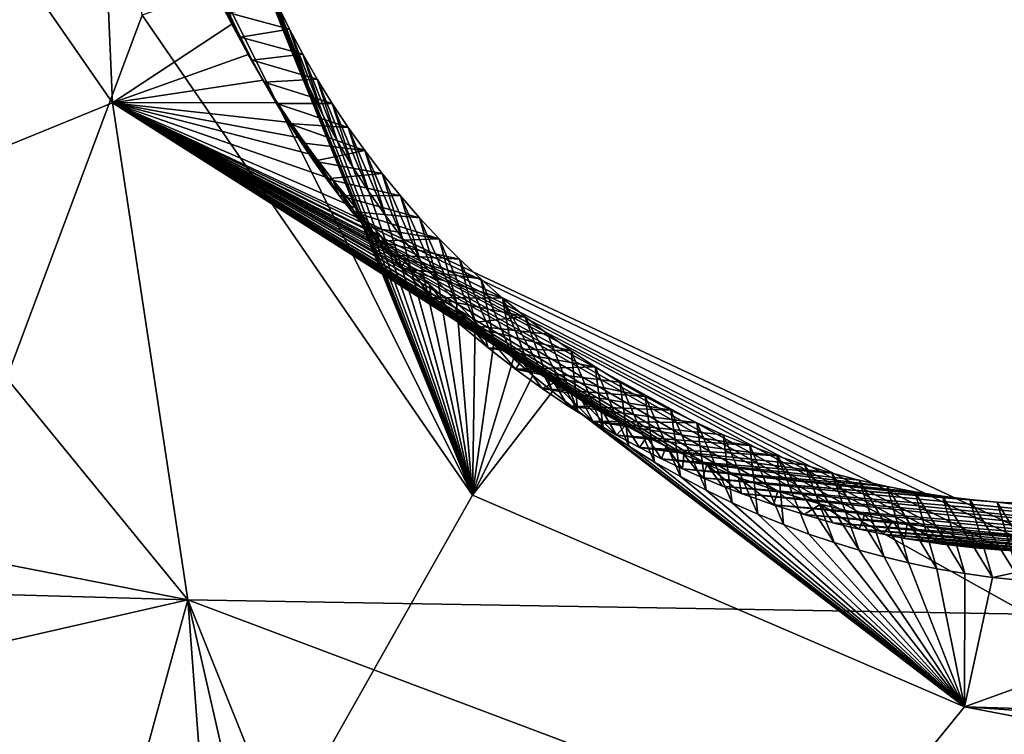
# Model space of a CAD drawing. Header units: millimetres. Extents: x -147 to 294, y -82 to 275.
# Tile 471 of 609: x 213.27 to 215.61, y 244.02 to 245.73. Entities that reach past the tile are written whole.
import ezdxf

# ---------------------------------------------------------------- set-up
doc = ezdxf.new("R2010")
doc.units = ezdxf.units.MM
doc.header["$LTSCALE"] = 67.506716
for name, color, linetype in [('1643', 7, 'CONTINUOUS'), ('1670', 7, 'CONTINUOUS'), ('3773', 7, 'CONTINUOUS'), ('3776', 7, 'CONTINUOUS'), ('3777', 7, 'CONTINUOUS'), ('3778', 7, 'CONTINUOUS'), ('3779', 7, 'CONTINUOUS'), ('499', 7, 'CONTINUOUS'), ('841', 7, 'CONTINUOUS')]:
    doc.layers.add(name, color=color, linetype=linetype)

msp = doc.modelspace()

# ---------------------------------------------------------------- linework, layer by layer
at = {"layer": '1643', "linetype": 'CONTINUOUS'}
for points in [[(213.672, 244.3437, -6.225), (206.5782, 244.5473, -6.2096), (200.6965, 246.8815, -6.1373), (213.672, 244.3437, -6.225)], [(212.902, 245.2862, -6.1371), (213.672, 244.3437, -6.225), (200.6965, 246.8815, -6.1373), (212.902, 245.2862, -6.1371)], [(206.5782, 244.5473, -6.2096), (213.672, 244.3437, -6.225), (209.0477, 243.2881, -6.3035), (206.5782, 244.5473, -6.2096)], [(213.672, 244.3437, -6.225), (212.0636, 238.4704, -6.801), (209.0477, 243.2881, -6.3035), (213.672, 244.3437, -6.225)], [(214.1183, 238.3936, -6.8132), (212.0636, 238.4704, -6.801), (213.672, 244.3437, -6.225), (214.1183, 238.3936, -6.8132)], [(214.1183, 238.3936, -6.8132), (213.672, 244.3437, -6.225), (214.9439, 238.7593, -6.7797), (214.1183, 238.3936, -6.8132)], [(215.648, 243.5992, -6.3229), (215.8656, 238.8752, -6.7788), (213.672, 244.3437, -6.225), (215.648, 243.5992, -6.3229)], [(213.672, 244.3437, -6.225), (215.8656, 238.8752, -6.7788), (214.9439, 238.7593, -6.7797), (213.672, 244.3437, -6.225)]]:
    msp.add_3dface(points, dxfattribs=at)
at = {"layer": '1670', "linetype": 'CONTINUOUS'}
for points in [[(198.5865, 244.4599, -4.1641), (213.4618, 246.7322, -3.7288), (199.8937, 246.0966, -3.9325), (198.5865, 244.4599, -4.1641)], [(213.4618, 246.7322, -3.7288), (198.5865, 244.4599, -4.1641), (207.1573, 243.304, -4.0113), (213.4618, 246.7322, -3.7288)], [(208.3239, 242.6352, -4.0634), (213.4618, 246.7322, -3.7288), (207.1573, 243.304, -4.0113), (208.3239, 242.6352, -4.0634)], [(208.9407, 241.49, -4.1749), (213.4618, 246.7322, -3.7288), (208.3239, 242.6352, -4.0634), (208.9407, 241.49, -4.1749)], [(209.4505, 238.3032, -4.5268), (213.4618, 246.7322, -3.7288), (208.8925, 240.2933, -4.3049), (209.4505, 238.3032, -4.5268)], [(208.8925, 240.2933, -4.3049), (213.4618, 246.7322, -3.7288), (208.9407, 241.49, -4.1749), (208.8925, 240.2933, -4.3049)], [(210.7698, 238.2533, -4.5179), (213.4618, 246.7322, -3.7288), (209.4505, 238.3032, -4.5268), (210.7698, 238.2533, -4.5179)], [(213.4618, 246.7322, -3.7288), (210.7698, 238.2533, -4.5179), (213.5635, 245.736, -3.8043), (213.4618, 246.7322, -3.7288)], [(213.5635, 245.736, -3.8043), (210.7698, 238.2533, -4.5179), (214.3491, 244.5932, -3.9074), (213.5635, 245.736, -3.8043)], [(215.5199, 244.0889, -3.9713), (236.9372, 243.4394, -5.3852), (217.548, 244.8225, -3.968), (215.5199, 244.0889, -3.9713)], [(214.3491, 244.5932, -3.9074), (210.7698, 238.2533, -4.5179), (215.5199, 244.0889, -3.9713), (214.3491, 244.5932, -3.9074)], [(210.7698, 238.2533, -4.5179), (226.6769, 241.9591, -4.6169), (215.5199, 244.0889, -3.9713), (210.7698, 238.2533, -4.5179)], [(235.2939, 242.7535, -5.2631), (236.9372, 243.4394, -5.3852), (215.5199, 244.0889, -3.9713), (235.2939, 242.7535, -5.2631)], [(226.6769, 241.9591, -4.6169), (235.2939, 242.7535, -5.2631), (215.5199, 244.0889, -3.9713), (226.6769, 241.9591, -4.6169)]]:
    msp.add_3dface(points, dxfattribs=at)
at = {"layer": '3773', "linetype": 'CONTINUOUS'}
for points in [[(213.7478, 245.8008, -3.8744), (214.3491, 244.5932, -3.9074), (213.8442, 245.8506, -4.1063), (213.7478, 245.8008, -3.8744)], [(213.8442, 245.8506, -4.1063), (214.3491, 244.5932, -3.9074), (213.8696, 245.7763, -4.1103), (213.8442, 245.8506, -4.1063)], [(213.5635, 245.736, -3.8043), (214.3491, 244.5932, -3.9074), (213.7478, 245.8008, -3.8744), (213.5635, 245.736, -3.8043)], [(213.8696, 245.7763, -4.1103), (214.3491, 244.5932, -3.9074), (213.8974, 245.7037, -4.1144), (213.8696, 245.7763, -4.1103)], [(213.8974, 245.7037, -4.1144), (214.3491, 244.5932, -3.9074), (213.9274, 245.633, -4.1184), (213.8974, 245.7037, -4.1144)], [(213.9274, 245.633, -4.1184), (214.3491, 244.5932, -3.9074), (213.9594, 245.5646, -4.1223), (213.9274, 245.633, -4.1184)], [(213.9594, 245.5646, -4.1223), (214.3491, 244.5932, -3.9074), (213.993, 245.4987, -4.1261), (213.9594, 245.5646, -4.1223)], [(213.993, 245.4987, -4.1261), (214.3491, 244.5932, -3.9074), (214.0281, 245.4352, -4.1298), (213.993, 245.4987, -4.1261)], [(214.0281, 245.4352, -4.1298), (214.3491, 244.5932, -3.9074), (214.0647, 245.3742, -4.1334), (214.0281, 245.4352, -4.1298)], [(214.0647, 245.3742, -4.1334), (214.3491, 244.5932, -3.9074), (214.1028, 245.3154, -4.1369), (214.0647, 245.3742, -4.1334)], [(214.1028, 245.3154, -4.1369), (214.3491, 244.5932, -3.9074), (214.1422, 245.2587, -4.1403), (214.1028, 245.3154, -4.1369)], [(214.1422, 245.2587, -4.1403), (214.3491, 244.5932, -3.9074), (214.1828, 245.2042, -4.1436), (214.1422, 245.2587, -4.1403)], [(214.1828, 245.2042, -4.1436), (214.3491, 244.5932, -3.9074), (214.2245, 245.1516, -4.1468), (214.1828, 245.2042, -4.1436)], [(214.2245, 245.1516, -4.1468), (214.3491, 244.5932, -3.9074), (214.2673, 245.1011, -4.1499), (214.2245, 245.1516, -4.1468)], [(214.2673, 245.1011, -4.1499), (214.3491, 244.5932, -3.9074), (214.311, 245.0525, -4.1529), (214.2673, 245.1011, -4.1499)], [(214.311, 245.0525, -4.1529), (214.3491, 244.5932, -3.9074), (214.3555, 245.006, -4.1559), (214.311, 245.0525, -4.1529)], [(214.3555, 245.006, -4.1559), (214.3491, 244.5932, -3.9074), (214.4007, 244.9614, -4.1587), (214.3555, 245.006, -4.1559)], [(214.4007, 244.9614, -4.1587), (214.3491, 244.5932, -3.9074), (214.4465, 244.9188, -4.1614), (214.4007, 244.9614, -4.1587)], [(214.4465, 244.9188, -4.1614), (214.3491, 244.5932, -3.9074), (214.493, 244.8782, -4.1641), (214.4465, 244.9188, -4.1614)], [(214.493, 244.8782, -4.1641), (214.3491, 244.5932, -3.9074), (214.5398, 244.8396, -4.1666), (214.493, 244.8782, -4.1641)], [(214.3491, 244.5932, -3.9074), (215.5199, 244.0889, -3.9713), (214.5398, 244.8396, -4.1666), (214.3491, 244.5932, -3.9074)], [(214.5398, 244.8396, -4.1666), (215.5199, 244.0889, -3.9713), (214.6002, 244.7931, -4.1697), (214.5398, 244.8396, -4.1666)], [(215.5199, 244.0889, -3.9713), (217.548, 244.8225, -3.968), (215.5865, 244.3974, -4.2011), (215.5199, 244.0889, -3.9713)], [(215.5865, 244.3974, -4.2011), (217.548, 244.8225, -3.968), (215.6514, 244.3905, -4.2022), (215.5865, 244.3974, -4.2011)], [(214.6002, 244.7931, -4.1697), (215.5199, 244.0889, -3.9713), (214.6608, 244.7497, -4.1726), (214.6002, 244.7931, -4.1697)], [(214.6608, 244.7497, -4.1726), (215.5199, 244.0889, -3.9713), (214.7215, 244.7095, -4.1754), (214.6608, 244.7497, -4.1726)], [(214.7215, 244.7095, -4.1754), (215.5199, 244.0889, -3.9713), (214.7825, 244.672, -4.178), (214.7215, 244.7095, -4.1754)], [(214.7825, 244.672, -4.178), (215.5199, 244.0889, -3.9713), (214.8438, 244.6372, -4.1804), (214.7825, 244.672, -4.178)], [(214.8438, 244.6372, -4.1804), (215.5199, 244.0889, -3.9713), (214.9054, 244.6048, -4.1828), (214.8438, 244.6372, -4.1804)], [(214.9054, 244.6048, -4.1828), (215.5199, 244.0889, -3.9713), (214.9668, 244.5751, -4.185), (214.9054, 244.6048, -4.1828)], [(214.9668, 244.5751, -4.185), (215.5199, 244.0889, -3.9713), (215.028, 244.5478, -4.1871), (214.9668, 244.5751, -4.185)], [(215.028, 244.5478, -4.1871), (215.5199, 244.0889, -3.9713), (215.0888, 244.523, -4.1891), (215.028, 244.5478, -4.1871)], [(215.0888, 244.523, -4.1891), (215.5199, 244.0889, -3.9713), (215.1494, 244.5005, -4.1909), (215.0888, 244.523, -4.1891)], [(215.1494, 244.5005, -4.1909), (215.5199, 244.0889, -3.9713), (215.2095, 244.4801, -4.1927), (215.1494, 244.5005, -4.1909)], [(215.2095, 244.4801, -4.1927), (215.5199, 244.0889, -3.9713), (215.2693, 244.4619, -4.1943), (215.2095, 244.4801, -4.1927)], [(215.2693, 244.4619, -4.1943), (215.5199, 244.0889, -3.9713), (215.3285, 244.4459, -4.1957), (215.2693, 244.4619, -4.1943)], [(215.3285, 244.4459, -4.1957), (215.5199, 244.0889, -3.9713), (215.387, 244.4318, -4.1971), (215.3285, 244.4459, -4.1957)], [(215.387, 244.4318, -4.1971), (215.5199, 244.0889, -3.9713), (215.4543, 244.4179, -4.1986), (215.387, 244.4318, -4.1971)], [(215.4543, 244.4179, -4.1986), (215.5199, 244.0889, -3.9713), (215.5208, 244.4065, -4.1999), (215.4543, 244.4179, -4.1986)], [(215.5208, 244.4065, -4.1999), (215.5199, 244.0889, -3.9713), (215.5865, 244.3974, -4.2011), (215.5208, 244.4065, -4.1999)]]:
    msp.add_3dface(points, dxfattribs=at)
at = {"layer": '3776', "linetype": 'CONTINUOUS'}
for points in [[(213.8696, 245.7763, -4.1103), (213.8974, 245.7037, -4.1144), (213.8298, 245.8884, -4.8003), (213.8696, 245.7763, -4.1103)], [(213.8298, 245.8884, -4.8003), (213.8974, 245.7037, -4.1144), (213.8557, 245.8256, -4.8055), (213.8298, 245.8884, -4.8003)], [(213.8974, 245.7037, -4.1144), (213.9274, 245.633, -4.1184), (213.8557, 245.8256, -4.8055), (213.8974, 245.7037, -4.1144)], [(213.8557, 245.8256, -4.8055), (213.9274, 245.633, -4.1184), (213.8836, 245.7638, -4.8107), (213.8557, 245.8256, -4.8055)], [(213.9274, 245.633, -4.1184), (213.9594, 245.5646, -4.1223), (213.8836, 245.7638, -4.8107), (213.9274, 245.633, -4.1184)], [(213.8836, 245.7638, -4.8107), (213.9594, 245.5646, -4.1223), (213.9135, 245.7029, -4.8159), (213.8836, 245.7638, -4.8107)], [(213.9594, 245.5646, -4.1223), (213.993, 245.4987, -4.1261), (213.9135, 245.7029, -4.8159), (213.9594, 245.5646, -4.1223)], [(213.9135, 245.7029, -4.8159), (213.993, 245.4987, -4.1261), (213.9454, 245.6429, -4.821), (213.9135, 245.7029, -4.8159)], [(213.993, 245.4987, -4.1261), (214.0281, 245.4352, -4.1298), (213.9454, 245.6429, -4.821), (213.993, 245.4987, -4.1261)], [(213.9454, 245.6429, -4.821), (214.0281, 245.4352, -4.1298), (213.9794, 245.5838, -4.8262), (213.9454, 245.6429, -4.821)], [(214.0281, 245.4352, -4.1298), (214.0647, 245.3742, -4.1334), (213.9794, 245.5838, -4.8262), (214.0281, 245.4352, -4.1298)], [(213.9794, 245.5838, -4.8262), (214.0647, 245.3742, -4.1334), (214.0152, 245.5258, -4.8313), (213.9794, 245.5838, -4.8262)], [(214.0647, 245.3742, -4.1334), (214.1028, 245.3154, -4.1369), (214.0152, 245.5258, -4.8313), (214.0647, 245.3742, -4.1334)], [(214.0152, 245.5258, -4.8313), (214.1028, 245.3154, -4.1369), (214.053, 245.4689, -4.8363), (214.0152, 245.5258, -4.8313)], [(214.1028, 245.3154, -4.1369), (214.1422, 245.2587, -4.1403), (214.053, 245.4689, -4.8363), (214.1028, 245.3154, -4.1369)], [(214.053, 245.4689, -4.8363), (214.1422, 245.2587, -4.1403), (214.0927, 245.4134, -4.8413), (214.053, 245.4689, -4.8363)], [(214.1422, 245.2587, -4.1403), (214.1828, 245.2042, -4.1436), (214.0927, 245.4134, -4.8413), (214.1422, 245.2587, -4.1403)], [(214.0927, 245.4134, -4.8413), (214.1828, 245.2042, -4.1436), (214.1342, 245.359, -4.8463), (214.0927, 245.4134, -4.8413)], [(214.1828, 245.2042, -4.1436), (214.2245, 245.1516, -4.1468), (214.1342, 245.359, -4.8463), (214.1828, 245.2042, -4.1436)], [(214.1342, 245.359, -4.8463), (214.2245, 245.1516, -4.1468), (214.1778, 245.3058, -4.8512), (214.1342, 245.359, -4.8463)], [(214.2245, 245.1516, -4.1468), (214.2673, 245.1011, -4.1499), (214.1778, 245.3058, -4.8512), (214.2245, 245.1516, -4.1468)], [(214.1778, 245.3058, -4.8512), (214.2673, 245.1011, -4.1499), (214.2231, 245.2538, -4.8561), (214.1778, 245.3058, -4.8512)], [(214.2673, 245.1011, -4.1499), (214.311, 245.0525, -4.1529), (214.2231, 245.2538, -4.8561), (214.2673, 245.1011, -4.1499)], [(214.2231, 245.2538, -4.8561), (214.311, 245.0525, -4.1529), (214.2701, 245.2034, -4.8609), (214.2231, 245.2538, -4.8561)], [(214.311, 245.0525, -4.1529), (214.3555, 245.006, -4.1559), (214.2701, 245.2034, -4.8609), (214.311, 245.0525, -4.1529)], [(214.2701, 245.2034, -4.8609), (214.3555, 245.006, -4.1559), (214.3186, 245.1548, -4.8656), (214.2701, 245.2034, -4.8609)], [(214.3555, 245.006, -4.1559), (214.4007, 244.9614, -4.1587), (214.3186, 245.1548, -4.8656), (214.3555, 245.006, -4.1559)], [(214.3186, 245.1548, -4.8656), (214.4007, 244.9614, -4.1587), (214.3687, 245.1078, -4.8702), (214.3186, 245.1548, -4.8656)], [(214.4007, 244.9614, -4.1587), (214.4465, 244.9188, -4.1614), (214.3687, 245.1078, -4.8702), (214.4007, 244.9614, -4.1587)], [(214.3687, 245.1078, -4.8702), (214.4465, 244.9188, -4.1614), (214.4204, 245.0624, -4.8747), (214.3687, 245.1078, -4.8702)], [(214.4465, 244.9188, -4.1614), (214.493, 244.8782, -4.1641), (214.4204, 245.0624, -4.8747), (214.4465, 244.9188, -4.1614)], [(214.493, 244.8782, -4.1641), (214.5398, 244.8396, -4.1666), (214.4204, 245.0624, -4.8747), (214.493, 244.8782, -4.1641)], [(214.4204, 245.0624, -4.8747), (214.5398, 244.8396, -4.1666), (214.4736, 245.0186, -4.8792), (214.4204, 245.0624, -4.8747)], [(214.5398, 244.8396, -4.1666), (214.6002, 244.7931, -4.1697), (214.4736, 245.0186, -4.8792), (214.5398, 244.8396, -4.1666)], [(214.4736, 245.0186, -4.8792), (214.6002, 244.7931, -4.1697), (214.5282, 244.9766, -4.8835), (214.4736, 245.0186, -4.8792)], [(214.5282, 244.9766, -4.8835), (214.6002, 244.7931, -4.1697), (214.5841, 244.9366, -4.8877), (214.5282, 244.9766, -4.8835)], [(214.6002, 244.7931, -4.1697), (214.6608, 244.7497, -4.1726), (214.5841, 244.9366, -4.8877), (214.6002, 244.7931, -4.1697)], [(214.5841, 244.9366, -4.8877), (214.6608, 244.7497, -4.1726), (214.6414, 244.8985, -4.8918), (214.5841, 244.9366, -4.8877)], [(214.6608, 244.7497, -4.1726), (214.7215, 244.7095, -4.1754), (214.6414, 244.8985, -4.8918), (214.6608, 244.7497, -4.1726)], [(214.6414, 244.8985, -4.8918), (214.7215, 244.7095, -4.1754), (214.7001, 244.8622, -4.8959), (214.6414, 244.8985, -4.8918)], [(214.7215, 244.7095, -4.1754), (214.7825, 244.672, -4.178), (214.7001, 244.8622, -4.8959), (214.7215, 244.7095, -4.1754)], [(214.7001, 244.8622, -4.8959), (214.7825, 244.672, -4.178), (214.7601, 244.8278, -4.8998), (214.7001, 244.8622, -4.8959)], [(214.7825, 244.672, -4.178), (214.8438, 244.6372, -4.1804), (214.7601, 244.8278, -4.8998), (214.7825, 244.672, -4.178)], [(214.7601, 244.8278, -4.8998), (214.8438, 244.6372, -4.1804), (214.821, 244.7954, -4.9035), (214.7601, 244.8278, -4.8998)], [(214.8438, 244.6372, -4.1804), (214.9054, 244.6048, -4.1828), (214.821, 244.7954, -4.9035), (214.8438, 244.6372, -4.1804)], [(214.821, 244.7954, -4.9035), (214.9054, 244.6048, -4.1828), (214.8828, 244.7652, -4.9072), (214.821, 244.7954, -4.9035)], [(214.9054, 244.6048, -4.1828), (214.9668, 244.5751, -4.185), (214.8828, 244.7652, -4.9072), (214.9054, 244.6048, -4.1828)], [(214.8828, 244.7652, -4.9072), (214.9668, 244.5751, -4.185), (214.9455, 244.7371, -4.9107), (214.8828, 244.7652, -4.9072)], [(214.9668, 244.5751, -4.185), (215.028, 244.5478, -4.1871), (214.9455, 244.7371, -4.9107), (214.9668, 244.5751, -4.185)], [(214.9455, 244.7371, -4.9107), (215.028, 244.5478, -4.1871), (215.0094, 244.711, -4.914), (214.9455, 244.7371, -4.9107)], [(215.028, 244.5478, -4.1871), (215.0888, 244.523, -4.1891), (215.0094, 244.711, -4.914), (215.028, 244.5478, -4.1871)], [(215.0094, 244.711, -4.914), (215.0888, 244.523, -4.1891), (215.074, 244.687, -4.9173), (215.0094, 244.711, -4.914)], [(215.0888, 244.523, -4.1891), (215.1494, 244.5005, -4.1909), (215.074, 244.687, -4.9173), (215.0888, 244.523, -4.1891)], [(215.1494, 244.5005, -4.1909), (215.2095, 244.4801, -4.1927), (215.074, 244.687, -4.9173), (215.1494, 244.5005, -4.1909)], [(215.074, 244.687, -4.9173), (215.2095, 244.4801, -4.1927), (215.1391, 244.6653, -4.9204), (215.074, 244.687, -4.9173)], [(215.2095, 244.4801, -4.1927), (215.2693, 244.4619, -4.1943), (215.1391, 244.6653, -4.9204), (215.2095, 244.4801, -4.1927)], [(215.1391, 244.6653, -4.9204), (215.2693, 244.4619, -4.1943), (215.2042, 244.6458, -4.9233), (215.1391, 244.6653, -4.9204)], [(215.2693, 244.4619, -4.1943), (215.3285, 244.4459, -4.1957), (215.2042, 244.6458, -4.9233), (215.2693, 244.4619, -4.1943)], [(215.2042, 244.6458, -4.9233), (215.3285, 244.4459, -4.1957), (215.2696, 244.6288, -4.926), (215.2042, 244.6458, -4.9233)], [(215.3285, 244.4459, -4.1957), (215.387, 244.4318, -4.1971), (215.2696, 244.6288, -4.926), (215.3285, 244.4459, -4.1957)], [(215.2696, 244.6288, -4.926), (215.387, 244.4318, -4.1971), (215.3356, 244.614, -4.9287), (215.2696, 244.6288, -4.926)], [(215.387, 244.4318, -4.1971), (215.4543, 244.4179, -4.1986), (215.3356, 244.614, -4.9287), (215.387, 244.4318, -4.1971)], [(215.3356, 244.614, -4.9287), (215.4543, 244.4179, -4.1986), (215.4017, 244.6014, -4.9311), (215.3356, 244.614, -4.9287)], [(215.4543, 244.4179, -4.1986), (215.5208, 244.4065, -4.1999), (215.4017, 244.6014, -4.9311), (215.4543, 244.4179, -4.1986)], [(215.4017, 244.6014, -4.9311), (215.5208, 244.4065, -4.1999), (215.4675, 244.5911, -4.9334), (215.4017, 244.6014, -4.9311)], [(215.5208, 244.4065, -4.1999), (215.5865, 244.3974, -4.2011), (215.4675, 244.5911, -4.9334), (215.5208, 244.4065, -4.1999)], [(215.4675, 244.5911, -4.9334), (215.5865, 244.3974, -4.2011), (215.5327, 244.5828, -4.9355), (215.4675, 244.5911, -4.9334)], [(215.5865, 244.3974, -4.2011), (215.6514, 244.3905, -4.2022), (215.5327, 244.5828, -4.9355), (215.5865, 244.3974, -4.2011)], [(215.5327, 244.5828, -4.9355), (215.6514, 244.3905, -4.2022), (215.5973, 244.5768, -4.9374), (215.5327, 244.5828, -4.9355)], [(215.6514, 244.3905, -4.2022), (215.7154, 244.3857, -4.2032), (215.5973, 244.5768, -4.9374), (215.6514, 244.3905, -4.2022)], [(215.5973, 244.5768, -4.9374), (215.7154, 244.3857, -4.2032), (215.6617, 244.573, -4.9392), (215.5973, 244.5768, -4.9374)]]:
    msp.add_3dface(points, dxfattribs=at)
at = {"layer": '3777', "linetype": 'CONTINUOUS'}
for points in [[(213.8836, 245.7638, -4.8107), (213.9135, 245.7029, -4.8159), (213.7698, 245.7413, -4.8104), (213.8836, 245.7638, -4.8107)], [(213.7698, 245.7413, -4.8104), (213.9135, 245.7029, -4.8159), (213.7971, 245.6839, -4.8153), (213.7698, 245.7413, -4.8104)], [(213.9135, 245.7029, -4.8159), (213.9454, 245.6429, -4.821), (213.7971, 245.6839, -4.8153), (213.9135, 245.7029, -4.8159)], [(213.7971, 245.6839, -4.8153), (213.9454, 245.6429, -4.821), (213.8251, 245.6289, -4.82), (213.7971, 245.6839, -4.8153)], [(213.9454, 245.6429, -4.821), (213.9794, 245.5838, -4.8262), (213.8251, 245.6289, -4.82), (213.9454, 245.6429, -4.821)], [(213.8251, 245.6289, -4.82), (213.9794, 245.5838, -4.8262), (213.8536, 245.5762, -4.8245), (213.8251, 245.6289, -4.82)], [(213.9794, 245.5838, -4.8262), (214.0152, 245.5258, -4.8313), (213.8536, 245.5762, -4.8245), (213.9794, 245.5838, -4.8262)], [(213.8536, 245.5762, -4.8245), (214.0152, 245.5258, -4.8313), (213.8826, 245.5259, -4.8289), (213.8536, 245.5762, -4.8245)], [(214.0152, 245.5258, -4.8313), (214.053, 245.4689, -4.8363), (213.8826, 245.5259, -4.8289), (214.0152, 245.5258, -4.8313)], [(213.8826, 245.5259, -4.8289), (214.053, 245.4689, -4.8363), (213.9122, 245.4779, -4.8331), (213.8826, 245.5259, -4.8289)], [(214.053, 245.4689, -4.8363), (214.0927, 245.4134, -4.8413), (213.9122, 245.4779, -4.8331), (214.053, 245.4689, -4.8363)], [(213.9122, 245.4779, -4.8331), (214.0927, 245.4134, -4.8413), (213.942, 245.432, -4.8372), (213.9122, 245.4779, -4.8331)], [(213.942, 245.432, -4.8372), (214.0927, 245.4134, -4.8413), (213.9719, 245.3881, -4.8411), (213.942, 245.432, -4.8372)], [(214.0927, 245.4134, -4.8413), (214.1342, 245.359, -4.8463), (213.9719, 245.3881, -4.8411), (214.0927, 245.4134, -4.8413)], [(213.9719, 245.3881, -4.8411), (214.1342, 245.359, -4.8463), (214.0019, 245.3464, -4.8449), (213.9719, 245.3881, -4.8411)], [(214.1342, 245.359, -4.8463), (214.1778, 245.3058, -4.8512), (214.0019, 245.3464, -4.8449), (214.1342, 245.359, -4.8463)], [(214.0019, 245.3464, -4.8449), (214.1778, 245.3058, -4.8512), (214.0321, 245.3067, -4.8485), (214.0019, 245.3464, -4.8449)], [(214.1778, 245.3058, -4.8512), (214.2231, 245.2538, -4.8561), (214.0321, 245.3067, -4.8485), (214.1778, 245.3058, -4.8512)], [(214.0321, 245.3067, -4.8485), (214.2231, 245.2538, -4.8561), (214.0621, 245.2687, -4.852), (214.0321, 245.3067, -4.8485)], [(214.2231, 245.2538, -4.8561), (214.2701, 245.2034, -4.8609), (214.0621, 245.2687, -4.852), (214.2231, 245.2538, -4.8561)], [(214.0621, 245.2687, -4.852), (214.2701, 245.2034, -4.8609), (214.0919, 245.2325, -4.8554), (214.0621, 245.2687, -4.852)], [(214.0919, 245.2325, -4.8554), (214.2701, 245.2034, -4.8609), (214.1216, 245.1981, -4.8586), (214.0919, 245.2325, -4.8554)], [(214.2701, 245.2034, -4.8609), (214.3186, 245.1548, -4.8656), (214.1216, 245.1981, -4.8586), (214.2701, 245.2034, -4.8609)], [(214.1216, 245.1981, -4.8586), (214.3186, 245.1548, -4.8656), (214.1512, 245.1653, -4.8617), (214.1216, 245.1981, -4.8586)], [(214.3186, 245.1548, -4.8656), (214.3687, 245.1078, -4.8702), (214.1512, 245.1653, -4.8617), (214.3186, 245.1548, -4.8656)], [(214.1512, 245.1653, -4.8617), (214.3687, 245.1078, -4.8702), (214.1805, 245.1339, -4.8647), (214.1512, 245.1653, -4.8617)], [(214.3687, 245.1078, -4.8702), (214.4204, 245.0624, -4.8747), (214.1805, 245.1339, -4.8647), (214.3687, 245.1078, -4.8702)], [(214.1805, 245.1339, -4.8647), (214.4204, 245.0624, -4.8747), (214.2506, 245.0637, -4.8715), (214.1805, 245.1339, -4.8647)], [(214.4204, 245.0624, -4.8747), (214.4736, 245.0186, -4.8792), (214.2506, 245.0637, -4.8715), (214.4204, 245.0624, -4.8747)], [(214.2506, 245.0637, -4.8715), (214.4736, 245.0186, -4.8792), (214.3192, 245.0005, -4.8777), (214.2506, 245.0637, -4.8715)], [(214.4736, 245.0186, -4.8792), (214.5282, 244.9766, -4.8835), (214.3192, 245.0005, -4.8777), (214.4736, 245.0186, -4.8792)], [(214.5282, 244.9766, -4.8835), (214.5841, 244.9366, -4.8877), (214.3192, 245.0005, -4.8777), (214.5282, 244.9766, -4.8835)], [(214.3192, 245.0005, -4.8777), (214.5841, 244.9366, -4.8877), (214.3864, 244.9439, -4.8834), (214.3192, 245.0005, -4.8777)], [(214.5841, 244.9366, -4.8877), (214.6414, 244.8985, -4.8918), (214.3864, 244.9439, -4.8834), (214.5841, 244.9366, -4.8877)], [(214.3864, 244.9439, -4.8834), (214.6414, 244.8985, -4.8918), (214.4518, 244.8928, -4.8887), (214.3864, 244.9439, -4.8834)], [(214.6414, 244.8985, -4.8918), (214.7001, 244.8622, -4.8959), (214.4518, 244.8928, -4.8887), (214.6414, 244.8985, -4.8918)], [(214.7001, 244.8622, -4.8959), (214.7601, 244.8278, -4.8998), (214.4518, 244.8928, -4.8887), (214.7001, 244.8622, -4.8959)], [(214.4518, 244.8928, -4.8887), (214.7601, 244.8278, -4.8998), (214.5152, 244.847, -4.8935), (214.4518, 244.8928, -4.8887)], [(214.7601, 244.8278, -4.8998), (214.821, 244.7954, -4.9035), (214.5152, 244.847, -4.8935), (214.7601, 244.8278, -4.8998)], [(214.5152, 244.847, -4.8935), (214.821, 244.7954, -4.9035), (214.5764, 244.8059, -4.8979), (214.5152, 244.847, -4.8935)], [(214.821, 244.7954, -4.9035), (214.8828, 244.7652, -4.9072), (214.5764, 244.8059, -4.8979), (214.821, 244.7954, -4.9035)], [(214.5764, 244.8059, -4.8979), (214.8828, 244.7652, -4.9072), (214.6353, 244.769, -4.902), (214.5764, 244.8059, -4.8979)], [(214.8828, 244.7652, -4.9072), (214.9455, 244.7371, -4.9107), (214.6353, 244.769, -4.902), (214.8828, 244.7652, -4.9072)], [(214.9455, 244.7371, -4.9107), (215.0094, 244.711, -4.914), (214.6353, 244.769, -4.902), (214.9455, 244.7371, -4.9107)], [(214.6353, 244.769, -4.902), (215.0094, 244.711, -4.914), (214.692, 244.736, -4.9057), (214.6353, 244.769, -4.902)], [(215.0094, 244.711, -4.914), (215.074, 244.687, -4.9173), (214.692, 244.736, -4.9057), (215.0094, 244.711, -4.914)], [(214.692, 244.736, -4.9057), (215.074, 244.687, -4.9173), (214.7465, 244.7064, -4.9091), (214.692, 244.736, -4.9057)], [(215.074, 244.687, -4.9173), (215.1391, 244.6653, -4.9204), (214.7465, 244.7064, -4.9091), (215.074, 244.687, -4.9173)], [(215.1391, 244.6653, -4.9204), (215.2042, 244.6458, -4.9233), (214.7465, 244.7064, -4.9091), (215.1391, 244.6653, -4.9204)], [(214.7465, 244.7064, -4.9091), (215.2042, 244.6458, -4.9233), (214.7989, 244.6798, -4.9123), (214.7465, 244.7064, -4.9091)], [(215.2042, 244.6458, -4.9233), (215.2696, 244.6288, -4.926), (214.7989, 244.6798, -4.9123), (215.2042, 244.6458, -4.9233)], [(215.2696, 244.6288, -4.926), (215.3356, 244.614, -4.9287), (214.7989, 244.6798, -4.9123), (215.2696, 244.6288, -4.926)], [(214.7989, 244.6798, -4.9123), (215.3356, 244.614, -4.9287), (214.8492, 244.6559, -4.9152), (214.7989, 244.6798, -4.9123)], [(215.3356, 244.614, -4.9287), (215.4017, 244.6014, -4.9311), (214.8492, 244.6559, -4.9152), (215.3356, 244.614, -4.9287)], [(215.4017, 244.6014, -4.9311), (215.4675, 244.5911, -4.9334), (214.8492, 244.6559, -4.9152), (215.4017, 244.6014, -4.9311)], [(215.4675, 244.5911, -4.9334), (215.5327, 244.5828, -4.9355), (214.8492, 244.6559, -4.9152), (215.4675, 244.5911, -4.9334)], [(214.8492, 244.6559, -4.9152), (215.5327, 244.5828, -4.9355), (214.8976, 244.6343, -4.9179), (214.8492, 244.6559, -4.9152)], [(215.5327, 244.5828, -4.9355), (215.5973, 244.5768, -4.9374), (214.8976, 244.6343, -4.9179), (215.5327, 244.5828, -4.9355)], [(214.8976, 244.6343, -4.9179), (215.5973, 244.5768, -4.9374), (216.2039, 244.506, -4.9576), (214.8976, 244.6343, -4.9179)], [(214.9442, 244.6148, -4.9204), (214.8976, 244.6343, -4.9179), (216.2039, 244.506, -4.9576), (214.9442, 244.6148, -4.9204)], [(214.9894, 244.5971, -4.9227), (214.9442, 244.6148, -4.9204), (216.1441, 244.4939, -4.957), (214.9894, 244.5971, -4.9227)], [(216.1441, 244.4939, -4.957), (214.9442, 244.6148, -4.9204), (216.2039, 244.506, -4.9576), (216.1441, 244.4939, -4.957)], [(215.0654, 244.5699, -4.9264), (214.9894, 244.5971, -4.9227), (216.0836, 244.4834, -4.9563), (215.0654, 244.5699, -4.9264)], [(216.0836, 244.4834, -4.9563), (214.9894, 244.5971, -4.9227), (216.1441, 244.4939, -4.957), (216.0836, 244.4834, -4.9563)], [(215.1381, 244.5468, -4.9298), (215.0654, 244.5699, -4.9264), (216.0228, 244.4748, -4.9555), (215.1381, 244.5468, -4.9298)], [(216.0228, 244.4748, -4.9555), (215.0654, 244.5699, -4.9264), (216.0836, 244.4834, -4.9563), (216.0228, 244.4748, -4.9555)], [(215.5973, 244.5768, -4.9374), (215.6617, 244.573, -4.9392), (216.2039, 244.506, -4.9576), (215.5973, 244.5768, -4.9374)], [(215.2064, 244.5276, -4.9327), (215.1381, 244.5468, -4.9298), (215.9615, 244.4679, -4.9546), (215.2064, 244.5276, -4.9327)], [(215.9615, 244.4679, -4.9546), (215.1381, 244.5468, -4.9298), (216.0228, 244.4748, -4.9555), (215.9615, 244.4679, -4.9546)], [(215.2694, 244.5121, -4.9353), (215.2064, 244.5276, -4.9327), (215.8997, 244.4628, -4.9535), (215.2694, 244.5121, -4.9353)], [(215.8997, 244.4628, -4.9535), (215.2064, 244.5276, -4.9327), (215.9615, 244.4679, -4.9546), (215.8997, 244.4628, -4.9535)], [(215.3264, 244.4999, -4.9375), (215.2694, 244.5121, -4.9353), (215.8373, 244.4594, -4.9523), (215.3264, 244.4999, -4.9375)], [(215.8373, 244.4594, -4.9523), (215.2694, 244.5121, -4.9353), (215.8997, 244.4628, -4.9535), (215.8373, 244.4594, -4.9523)], [(215.3779, 244.4902, -4.9394), (215.3264, 244.4999, -4.9375), (215.7745, 244.4577, -4.9509), (215.3779, 244.4902, -4.9394)], [(215.7745, 244.4577, -4.9509), (215.3264, 244.4999, -4.9375), (215.8373, 244.4594, -4.9523), (215.7745, 244.4577, -4.9509)], [(215.4249, 244.4824, -4.941), (215.3779, 244.4902, -4.9394), (215.7111, 244.4577, -4.9495), (215.4249, 244.4824, -4.941)], [(215.7111, 244.4577, -4.9495), (215.3779, 244.4902, -4.9394), (215.7745, 244.4577, -4.9509), (215.7111, 244.4577, -4.9495)], [(215.4679, 244.4763, -4.9425), (215.4249, 244.4824, -4.941), (215.6662, 244.4591, -4.9483), (215.4679, 244.4763, -4.9425)], [(215.6662, 244.4591, -4.9483), (215.4249, 244.4824, -4.941), (215.7111, 244.4577, -4.9495), (215.6662, 244.4591, -4.9483)], [(215.5449, 244.4674, -4.9449), (215.4679, 244.4763, -4.9425), (215.6109, 244.462, -4.9468), (215.5449, 244.4674, -4.9449)], [(215.6109, 244.462, -4.9468), (215.4679, 244.4763, -4.9425), (215.6662, 244.4591, -4.9483), (215.6109, 244.462, -4.9468)]]:
    msp.add_3dface(points, dxfattribs=at)
at = {"layer": '3778', "linetype": 'CONTINUOUS'}
for points in [[(213.7698, 245.7413, -4.8104), (213.7971, 245.6839, -4.8153), (213.7332, 245.8025, -5.147), (213.7698, 245.7413, -4.8104)], [(213.7332, 245.8025, -5.147), (213.7971, 245.6839, -4.8153), (213.7547, 245.7577, -5.1469), (213.7332, 245.8025, -5.147)], [(213.7971, 245.6839, -4.8153), (213.8251, 245.6289, -4.82), (213.7547, 245.7577, -5.1469), (213.7971, 245.6839, -4.8153)], [(213.7547, 245.7577, -5.1469), (213.8251, 245.6289, -4.82), (213.7765, 245.7145, -5.1469), (213.7547, 245.7577, -5.1469)], [(213.8251, 245.6289, -4.82), (213.8536, 245.5762, -4.8245), (213.7765, 245.7145, -5.1469), (213.8251, 245.6289, -4.82)], [(213.7765, 245.7145, -5.1469), (213.8536, 245.5762, -4.8245), (213.8156, 245.6424, -5.1467), (213.7765, 245.7145, -5.1469)], [(213.8536, 245.5762, -4.8245), (213.8826, 245.5259, -4.8289), (213.8156, 245.6424, -5.1467), (213.8536, 245.5762, -4.8245)], [(213.8156, 245.6424, -5.1467), (213.8826, 245.5259, -4.8289), (213.8514, 245.5812, -5.1466), (213.8156, 245.6424, -5.1467)], [(213.8826, 245.5259, -4.8289), (213.9122, 245.4779, -4.8331), (213.8514, 245.5812, -5.1466), (213.8826, 245.5259, -4.8289)], [(213.8514, 245.5812, -5.1466), (213.9122, 245.4779, -4.8331), (213.8848, 245.5277, -5.1464), (213.8514, 245.5812, -5.1466)], [(213.9122, 245.4779, -4.8331), (213.942, 245.432, -4.8372), (213.8848, 245.5277, -5.1464), (213.9122, 245.4779, -4.8331)], [(213.8848, 245.5277, -5.1464), (213.942, 245.432, -4.8372), (213.9162, 245.4804, -5.1462), (213.8848, 245.5277, -5.1464)], [(213.942, 245.432, -4.8372), (213.9719, 245.3881, -4.8411), (213.9162, 245.4804, -5.1462), (213.942, 245.432, -4.8372)], [(213.9162, 245.4804, -5.1462), (213.9719, 245.3881, -4.8411), (213.942, 245.4432, -5.146), (213.9162, 245.4804, -5.1462)], [(213.9719, 245.3881, -4.8411), (214.0019, 245.3464, -4.8449), (213.942, 245.4432, -5.146), (213.9719, 245.3881, -4.8411)], [(213.942, 245.4432, -5.146), (214.0019, 245.3464, -4.8449), (213.9717, 245.4024, -5.1458), (213.942, 245.4432, -5.146)], [(214.0019, 245.3464, -4.8449), (214.0321, 245.3067, -4.8485), (213.9717, 245.4024, -5.1458), (214.0019, 245.3464, -4.8449)], [(213.9717, 245.4024, -5.1458), (214.0321, 245.3067, -4.8485), (214.0159, 245.3448, -5.1455), (213.9717, 245.4024, -5.1458)], [(214.0321, 245.3067, -4.8485), (214.0621, 245.2687, -4.852), (214.0159, 245.3448, -5.1455), (214.0321, 245.3067, -4.8485)], [(214.0621, 245.2687, -4.852), (214.0919, 245.2325, -4.8554), (214.0159, 245.3448, -5.1455), (214.0621, 245.2687, -4.852)], [(214.0159, 245.3448, -5.1455), (214.0919, 245.2325, -4.8554), (214.0721, 245.2767, -5.1451), (214.0159, 245.3448, -5.1455)], [(214.0919, 245.2325, -4.8554), (214.1216, 245.1981, -4.8586), (214.0721, 245.2767, -5.1451), (214.0919, 245.2325, -4.8554)], [(214.1216, 245.1981, -4.8586), (214.1512, 245.1653, -4.8617), (214.0721, 245.2767, -5.1451), (214.1216, 245.1981, -4.8586)], [(214.0721, 245.2767, -5.1451), (214.1512, 245.1653, -4.8617), (214.1309, 245.2109, -5.1446), (214.0721, 245.2767, -5.1451)], [(214.1512, 245.1653, -4.8617), (214.1805, 245.1339, -4.8647), (214.1309, 245.2109, -5.1446), (214.1512, 245.1653, -4.8617)], [(214.1309, 245.2109, -5.1446), (214.1805, 245.1339, -4.8647), (214.1881, 245.1513, -5.1441), (214.1309, 245.2109, -5.1446)], [(214.1805, 245.1339, -4.8647), (214.2506, 245.0637, -4.8715), (214.1881, 245.1513, -5.1441), (214.1805, 245.1339, -4.8647)], [(214.1881, 245.1513, -5.1441), (214.2506, 245.0637, -4.8715), (214.2469, 245.0944, -5.1436), (214.1881, 245.1513, -5.1441)], [(214.2506, 245.0637, -4.8715), (214.3192, 245.0005, -4.8777), (214.2469, 245.0944, -5.1436), (214.2506, 245.0637, -4.8715)], [(214.2469, 245.0944, -5.1436), (214.3192, 245.0005, -4.8777), (214.3084, 245.0391, -5.143), (214.2469, 245.0944, -5.1436)], [(214.3192, 245.0005, -4.8777), (214.3864, 244.9439, -4.8834), (214.3084, 245.0391, -5.143), (214.3192, 245.0005, -4.8777)], [(214.3084, 245.0391, -5.143), (214.3864, 244.9439, -4.8834), (214.3744, 244.984, -5.1423), (214.3084, 245.0391, -5.143)], [(214.3864, 244.9439, -4.8834), (214.4518, 244.8928, -4.8887), (214.3744, 244.984, -5.1423), (214.3864, 244.9439, -4.8834)], [(214.3744, 244.984, -5.1423), (214.4518, 244.8928, -4.8887), (214.466, 244.9141, -5.1414), (214.3744, 244.984, -5.1423)], [(214.4518, 244.8928, -4.8887), (214.5152, 244.847, -4.8935), (214.466, 244.9141, -5.1414), (214.4518, 244.8928, -4.8887)], [(214.466, 244.9141, -5.1414), (214.5152, 244.847, -4.8935), (214.5438, 244.8603, -5.1405), (214.466, 244.9141, -5.1414)], [(214.5152, 244.847, -4.8935), (214.5764, 244.8059, -4.8979), (214.5438, 244.8603, -5.1405), (214.5152, 244.847, -4.8935)], [(214.5764, 244.8059, -4.8979), (214.6353, 244.769, -4.902), (214.5438, 244.8603, -5.1405), (214.5764, 244.8059, -4.8979)], [(214.5438, 244.8603, -5.1405), (214.6353, 244.769, -4.902), (214.6102, 244.818, -5.1398), (214.5438, 244.8603, -5.1405)], [(214.6353, 244.769, -4.902), (214.692, 244.736, -4.9057), (214.6102, 244.818, -5.1398), (214.6353, 244.769, -4.902)], [(214.6102, 244.818, -5.1398), (214.692, 244.736, -4.9057), (214.6628, 244.7868, -5.1391), (214.6102, 244.818, -5.1398)], [(214.6628, 244.7868, -5.1391), (214.692, 244.736, -4.9057), (214.7131, 244.7588, -5.1385), (214.6628, 244.7868, -5.1391)], [(214.692, 244.736, -4.9057), (214.7465, 244.7064, -4.9091), (214.7131, 244.7588, -5.1385), (214.692, 244.736, -4.9057)], [(214.7131, 244.7588, -5.1385), (214.7465, 244.7064, -4.9091), (214.7641, 244.7321, -5.1379), (214.7131, 244.7588, -5.1385)], [(214.7465, 244.7064, -4.9091), (214.7989, 244.6798, -4.9123), (214.7641, 244.7321, -5.1379), (214.7465, 244.7064, -4.9091)], [(214.7641, 244.7321, -5.1379), (214.7989, 244.6798, -4.9123), (214.8104, 244.7093, -5.1373), (214.7641, 244.7321, -5.1379)], [(214.7989, 244.6798, -4.9123), (214.8492, 244.6559, -4.9152), (214.8104, 244.7093, -5.1373), (214.7989, 244.6798, -4.9123)], [(214.8104, 244.7093, -5.1373), (214.8492, 244.6559, -4.9152), (214.8522, 244.6898, -5.1367), (214.8104, 244.7093, -5.1373)], [(214.8492, 244.6559, -4.9152), (214.8976, 244.6343, -4.9179), (214.8522, 244.6898, -5.1367), (214.8492, 244.6559, -4.9152)], [(214.8522, 244.6898, -5.1367), (214.8976, 244.6343, -4.9179), (214.9067, 244.6659, -5.136), (214.8522, 244.6898, -5.1367)], [(214.8976, 244.6343, -4.9179), (214.9442, 244.6148, -4.9204), (214.9067, 244.6659, -5.136), (214.8976, 244.6343, -4.9179)], [(214.9442, 244.6148, -4.9204), (214.9894, 244.5971, -4.9227), (214.9067, 244.6659, -5.136), (214.9442, 244.6148, -4.9204)], [(214.9067, 244.6659, -5.136), (214.9894, 244.5971, -4.9227), (214.9822, 244.6355, -5.135), (214.9067, 244.6659, -5.136)], [(214.9894, 244.5971, -4.9227), (215.0654, 244.5699, -4.9264), (214.9822, 244.6355, -5.135), (214.9894, 244.5971, -4.9227)], [(214.9822, 244.6355, -5.135), (215.0654, 244.5699, -4.9264), (215.0758, 244.6023, -5.1337), (214.9822, 244.6355, -5.135)], [(215.0654, 244.5699, -4.9264), (215.1381, 244.5468, -4.9298), (215.0758, 244.6023, -5.1337), (215.0654, 244.5699, -4.9264)], [(215.0758, 244.6023, -5.1337), (215.1381, 244.5468, -4.9298), (215.1769, 244.5716, -5.1321), (215.0758, 244.6023, -5.1337)], [(215.1381, 244.5468, -4.9298), (215.2064, 244.5276, -4.9327), (215.1769, 244.5716, -5.1321), (215.1381, 244.5468, -4.9298)], [(215.2064, 244.5276, -4.9327), (215.2694, 244.5121, -4.9353), (215.1769, 244.5716, -5.1321), (215.2064, 244.5276, -4.9327)], [(215.1769, 244.5716, -5.1321), (215.2694, 244.5121, -4.9353), (215.2823, 244.5454, -5.1304), (215.1769, 244.5716, -5.1321)], [(215.2694, 244.5121, -4.9353), (215.3264, 244.4999, -4.9375), (215.2823, 244.5454, -5.1304), (215.2694, 244.5121, -4.9353)], [(215.2823, 244.5454, -5.1304), (215.3264, 244.4999, -4.9375), (215.3497, 244.5315, -5.1292), (215.2823, 244.5454, -5.1304)], [(215.3264, 244.4999, -4.9375), (215.3779, 244.4902, -4.9394), (215.3497, 244.5315, -5.1292), (215.3264, 244.4999, -4.9375)], [(215.3497, 244.5315, -5.1292), (215.3779, 244.4902, -4.9394), (215.3838, 244.5253, -5.1287), (215.3497, 244.5315, -5.1292)], [(215.3779, 244.4902, -4.9394), (215.4249, 244.4824, -4.941), (215.3838, 244.5253, -5.1287), (215.3779, 244.4902, -4.9394)], [(215.4249, 244.4824, -4.941), (215.4679, 244.4763, -4.9425), (215.3838, 244.5253, -5.1287), (215.4249, 244.4824, -4.941)], [(215.3838, 244.5253, -5.1287), (215.4679, 244.4763, -4.9425), (215.4288, 244.518, -5.128), (215.3838, 244.5253, -5.1287)], [(215.4288, 244.518, -5.128), (215.4679, 244.4763, -4.9425), (215.4651, 244.5128, -5.1274), (215.4288, 244.518, -5.128)], [(215.4679, 244.4763, -4.9425), (215.5449, 244.4674, -4.9449), (215.4651, 244.5128, -5.1274), (215.4679, 244.4763, -4.9425)], [(215.4651, 244.5128, -5.1274), (215.5449, 244.4674, -4.9449), (215.5368, 244.5044, -5.1262), (215.4651, 244.5128, -5.1274)], [(215.5449, 244.4674, -4.9449), (215.6109, 244.462, -4.9468), (215.5368, 244.5044, -5.1262), (215.5449, 244.4674, -4.9449)], [(215.5368, 244.5044, -5.1262), (215.6109, 244.462, -4.9468), (215.6344, 244.4967, -5.1245), (215.5368, 244.5044, -5.1262)], [(215.6109, 244.462, -4.9468), (215.6662, 244.4591, -4.9483), (215.6344, 244.4967, -5.1245), (215.6109, 244.462, -4.9468)]]:
    msp.add_3dface(points, dxfattribs=at)
at = {"layer": '3779', "linetype": 'CONTINUOUS'}
for points in [[(213.4924, 245.5271, -5.8925), (212.5142, 246.9401, -6.0049), (213.3803, 248.1301, -5.7929), (213.4924, 245.5271, -5.8925)], [(213.7547, 245.7577, -5.1469), (213.7765, 245.7145, -5.1469), (213.3803, 248.1301, -5.7929), (213.7547, 245.7577, -5.1469)], [(213.7765, 245.7145, -5.1469), (213.4924, 245.5271, -5.8925), (213.3803, 248.1301, -5.7929), (213.7765, 245.7145, -5.1469)], [(212.902, 245.2862, -6.1371), (212.5142, 246.9401, -6.0049), (213.4924, 245.5271, -5.8925), (212.902, 245.2862, -6.1371)], [(213.7765, 245.7145, -5.1469), (213.8156, 245.6424, -5.1467), (213.4924, 245.5271, -5.8925), (213.7765, 245.7145, -5.1469)], [(213.8156, 245.6424, -5.1467), (213.8514, 245.5812, -5.1466), (213.4924, 245.5271, -5.8925), (213.8156, 245.6424, -5.1467)], [(213.8514, 245.5812, -5.1466), (213.8848, 245.5277, -5.1464), (213.4924, 245.5271, -5.8925), (213.8514, 245.5812, -5.1466)], [(213.672, 244.3437, -6.225), (212.902, 245.2862, -6.1371), (213.4924, 245.5271, -5.8925), (213.672, 244.3437, -6.225)], [(213.8848, 245.5277, -5.1464), (213.9162, 245.4804, -5.1462), (213.4924, 245.5271, -5.8925), (213.8848, 245.5277, -5.1464)], [(215.6706, 244.3094, -5.9345), (213.672, 244.3437, -6.225), (213.4924, 245.5271, -5.8925), (215.6706, 244.3094, -5.9345)], [(213.9162, 245.4804, -5.1462), (213.942, 245.4432, -5.146), (213.4924, 245.5271, -5.8925), (213.9162, 245.4804, -5.1462)], [(213.942, 245.4432, -5.146), (213.9717, 245.4024, -5.1458), (213.4924, 245.5271, -5.8925), (213.942, 245.4432, -5.146)], [(213.9717, 245.4024, -5.1458), (214.0159, 245.3448, -5.1455), (213.4924, 245.5271, -5.8925), (213.9717, 245.4024, -5.1458)], [(214.0159, 245.3448, -5.1455), (214.0721, 245.2767, -5.1451), (213.4924, 245.5271, -5.8925), (214.0159, 245.3448, -5.1455)], [(214.0721, 245.2767, -5.1451), (214.1309, 245.2109, -5.1446), (213.4924, 245.5271, -5.8925), (214.0721, 245.2767, -5.1451)], [(214.1309, 245.2109, -5.1446), (214.1881, 245.1513, -5.1441), (213.4924, 245.5271, -5.8925), (214.1309, 245.2109, -5.1446)], [(214.1881, 245.1513, -5.1441), (214.2469, 245.0944, -5.1436), (213.4924, 245.5271, -5.8925), (214.1881, 245.1513, -5.1441)], [(214.2469, 245.0944, -5.1436), (214.3084, 245.0391, -5.143), (213.4924, 245.5271, -5.8925), (214.2469, 245.0944, -5.1436)], [(214.3084, 245.0391, -5.143), (214.3744, 244.984, -5.1423), (213.4924, 245.5271, -5.8925), (214.3084, 245.0391, -5.143)], [(214.3744, 244.984, -5.1423), (214.466, 244.9141, -5.1414), (213.4924, 245.5271, -5.8925), (214.3744, 244.984, -5.1423)], [(214.466, 244.9141, -5.1414), (214.5438, 244.8603, -5.1405), (213.4924, 245.5271, -5.8925), (214.466, 244.9141, -5.1414)], [(214.5438, 244.8603, -5.1405), (214.6102, 244.818, -5.1398), (213.4924, 245.5271, -5.8925), (214.5438, 244.8603, -5.1405)], [(214.6102, 244.818, -5.1398), (214.6628, 244.7868, -5.1391), (213.4924, 245.5271, -5.8925), (214.6102, 244.818, -5.1398)], [(214.6628, 244.7868, -5.1391), (214.7131, 244.7588, -5.1385), (213.4924, 245.5271, -5.8925), (214.6628, 244.7868, -5.1391)], [(214.7131, 244.7588, -5.1385), (214.7641, 244.7321, -5.1379), (213.4924, 245.5271, -5.8925), (214.7131, 244.7588, -5.1385)], [(214.7641, 244.7321, -5.1379), (214.8104, 244.7093, -5.1373), (213.4924, 245.5271, -5.8925), (214.7641, 244.7321, -5.1379)], [(214.8104, 244.7093, -5.1373), (214.8522, 244.6898, -5.1367), (213.4924, 245.5271, -5.8925), (214.8104, 244.7093, -5.1373)], [(214.8522, 244.6898, -5.1367), (214.9067, 244.6659, -5.136), (213.4924, 245.5271, -5.8925), (214.8522, 244.6898, -5.1367)], [(214.9067, 244.6659, -5.136), (214.9822, 244.6355, -5.135), (213.4924, 245.5271, -5.8925), (214.9067, 244.6659, -5.136)], [(214.9822, 244.6355, -5.135), (215.0758, 244.6023, -5.1337), (213.4924, 245.5271, -5.8925), (214.9822, 244.6355, -5.135)], [(215.0758, 244.6023, -5.1337), (215.1769, 244.5716, -5.1321), (213.4924, 245.5271, -5.8925), (215.0758, 244.6023, -5.1337)], [(215.1769, 244.5716, -5.1321), (215.2823, 244.5454, -5.1304), (213.4924, 245.5271, -5.8925), (215.1769, 244.5716, -5.1321)], [(215.2823, 244.5454, -5.1304), (215.3497, 244.5315, -5.1292), (213.4924, 245.5271, -5.8925), (215.2823, 244.5454, -5.1304)], [(215.3497, 244.5315, -5.1292), (215.3838, 244.5253, -5.1287), (213.4924, 245.5271, -5.8925), (215.3497, 244.5315, -5.1292)], [(215.3838, 244.5253, -5.1287), (215.4288, 244.518, -5.128), (213.4924, 245.5271, -5.8925), (215.3838, 244.5253, -5.1287)], [(215.4288, 244.518, -5.128), (215.4651, 244.5128, -5.1274), (213.4924, 245.5271, -5.8925), (215.4288, 244.518, -5.128)], [(215.4651, 244.5128, -5.1274), (215.5368, 244.5044, -5.1262), (213.4924, 245.5271, -5.8925), (215.4651, 244.5128, -5.1274)], [(215.5368, 244.5044, -5.1262), (215.6344, 244.4967, -5.1245), (213.4924, 245.5271, -5.8925), (215.5368, 244.5044, -5.1262)], [(215.6344, 244.4967, -5.1245), (215.6928, 244.4943, -5.1235), (213.4924, 245.5271, -5.8925), (215.6344, 244.4967, -5.1245)], [(215.6928, 244.4943, -5.1235), (215.6706, 244.3094, -5.9345), (213.4924, 245.5271, -5.8925), (215.6928, 244.4943, -5.1235)], [(215.648, 243.5992, -6.3229), (213.672, 244.3437, -6.225), (215.6706, 244.3094, -5.9345), (215.648, 243.5992, -6.3229)]]:
    msp.add_3dface(points, dxfattribs=at)
at = {"layer": '499', "linetype": 'CONTINUOUS'}
for points in [[(211.4978, 250.5133, -27.9949), (234.0898, 247.0812, -32.4551), (206.3686, 237.4971, -31.4334), (211.4978, 250.5133, -27.9949)], [(234.0898, 247.0812, -32.4551), (233.6799, 235.3329, -36.3477), (206.3686, 237.4971, -31.4334), (234.0898, 247.0812, -32.4551)]]:
    msp.add_3dface(points, dxfattribs=at)
at = {"layer": '841', "linetype": 'CONTINUOUS'}
for points in [[(235.3829, 271.5451, -20.1748), (210.9552, 266.206, -18.8717), (234.1615, 245.1822, -31.7777), (235.3829, 271.5451, -20.1748)], [(210.9552, 266.206, -18.8717), (191.5913, 251.9394, -20.2239), (219.8086, 241.4604, -31.151), (210.9552, 266.206, -18.8717)], [(234.1615, 245.1822, -31.7777), (210.9552, 266.206, -18.8717), (219.8086, 241.4604, -31.151), (234.1615, 245.1822, -31.7777)], [(219.8086, 241.4604, -31.151), (191.5913, 251.9394, -20.2239), (209.084, 231.2837, -32.4407), (219.8086, 241.4604, -31.151)]]:
    msp.add_3dface(points, dxfattribs=at)

doc.saveas('drawing.dxf')
